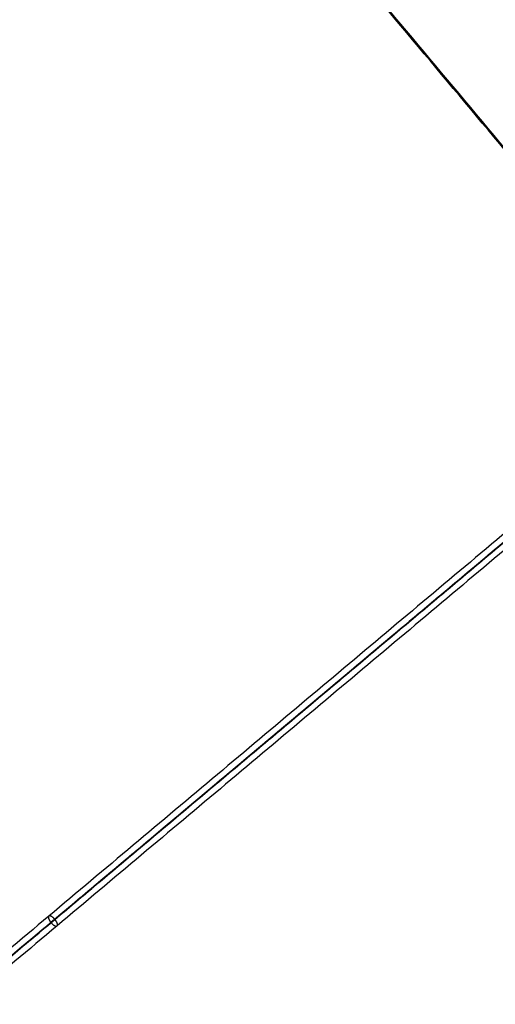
# Model space of a CAD drawing. Header units: millimetres. Extents: x -657 to 864, y -831 to 851.
# Tile 423 of 656: x 658 to 698, y -535 to -451. Entities that reach past the tile are written whole.
import ezdxf

# ---------------------------------------------------------------- set-up
doc = ezdxf.new("R2010")
doc.units = ezdxf.units.MM
doc.layers.add('Default', color=7, linetype='Continuous', true_color=0x000000)

msp = doc.modelspace()

# ---------------------------------------------------------------- linework, layer by layer
at = {"layer": 'Default'}
for points in [[(842.781, -633.288, 16.074), (715.467, -481.562, 16.074), (588.153, -329.835, 16.074)], [(842.26, -632.81, 16.311), (715.397, -481.62, 16.311), (588.534, -330.431, 16.311)], [(734.061, -340.304, 73.164), (540.134, -503.029, 73.164), (346.207, -665.753, 73.164)], [(733.511, -340.857, 72.922), (540.179, -503.082, 72.922), (346.847, -665.307, 72.922)], [(749.713, -752.794, -11.841), (602.007, -576.765, -11.841), (454.301, -400.737, -11.841)], [(749.32, -752.327, -11.588), (602.007, -576.765, -11.588), (454.693, -401.204, -11.588)], [(653.528, -533.534, 89.444), (683.152, -508.676, 89.444), (712.777, -483.818, 89.444)], [(712.777, -483.818, 89.698), (683.152, -508.676, 89.698), (653.528, -533.534, 89.698)], [(469.952, -813.227, 73.164), (663.88, -650.502, 73.164), (857.807, -487.778, 73.164)], [(470.502, -812.674, 72.922), (663.834, -650.449, 72.922), (857.167, -488.224, 72.922)]]:
    msp.add_open_spline(points, degree=2, dxfattribs=at)
for points, knots in [([(812.669, -399.999, 89.698), (802.728, -408.341, 79.296), (772.356, -433.826, 50.656), (702.484, -492.455, 3.351), (640.49, -544.475, -11.841), (602.007, -576.765, -11.841)], [2.41548, 2.41548, 2.41548, 2.41548, 70.396144, 198.636056, 404.995527, 404.995527, 404.995527, 404.995527]), ([(812.115, -400.464, 89.444), (802.306, -408.694, 79.212), (772.084, -434.054, 50.758), (702.42, -492.509, 3.594), (640.465, -544.495, -11.588), (602.007, -576.765, -11.588)], [2.408267, 2.408267, 2.408267, 2.408267, 69.367076, 197.537893, 403.786179, 403.786179, 403.786179, 403.786179])]:
    msp.add_open_spline(points, degree=3, knots=knots, dxfattribs=at)
at = {"layer": 'Default', "color": 18, "true_color": 0x000000}
for points in [[(717.602, -479.06, 101.91), (660.099, -527.31, 130.725), (602.597, -575.561, 159.539)], [(717.787, -479.614, 101.352), (660.285, -527.865, 130.167), (602.782, -576.115, 158.981)], [(603.111, -575.839, 160.097), (660.613, -527.589, 131.283), (718.115, -479.339, 102.469)], [(718.3, -479.893, 101.91), (660.798, -528.143, 130.725), (603.296, -576.393, 159.539)]]:
    msp.add_open_spline(points, degree=2, dxfattribs=at)
for points, weights in [([(660.613, -527.589, 131.283), (660.264, -527.173, 131.283), (660.099, -527.31, 130.725), (659.935, -527.448, 130.167), (660.285, -527.865, 130.167)], [0.999999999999, 0.707106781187, 1, 0.707106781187, 1]), ([(660.285, -527.865, 130.167), (660.634, -528.281, 130.167), (660.798, -528.143, 130.725), (660.962, -528.005, 131.283), (660.613, -527.589, 131.283)], [1, 0.707106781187, 1, 0.707106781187, 1])]:
    msp.add_rational_spline(points, weights, degree=2, knots=[1.570796, 1.570796, 1.570796, 3.141593, 3.141593, 4.712389, 4.712389, 4.712389], dxfattribs=at)

doc.saveas('drawing.dxf')
